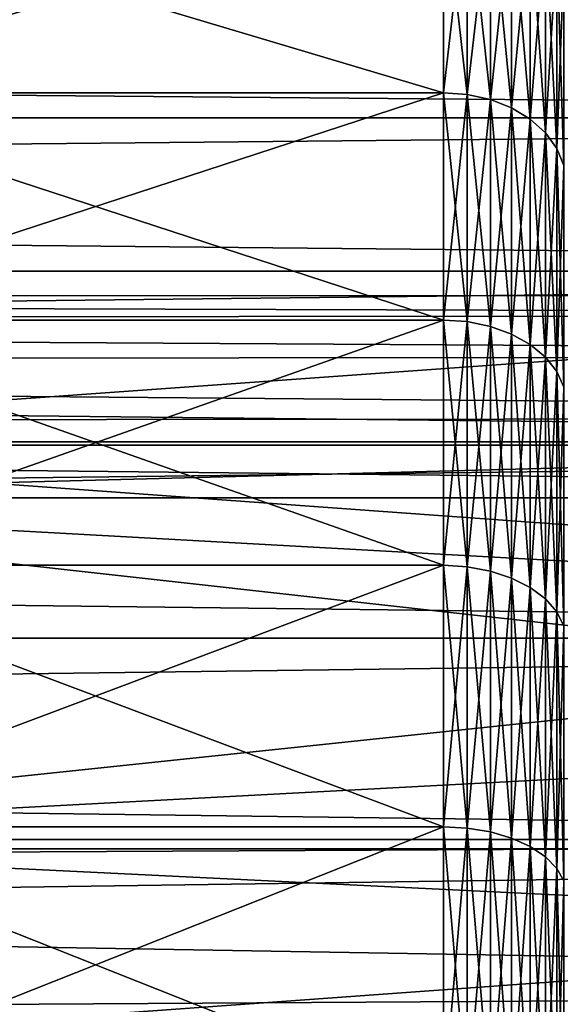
# Model space of a CAD drawing. Header units: metres. Extents: x -17 to 65, y -30 to 30.
# Tile 297 of 413: x 45.5 to 46.8, y 4.8 to 7.2. Entities that reach past the tile are written whole.
import ezdxf

# ---------------------------------------------------------------- set-up
doc = ezdxf.new("R2010")
doc.units = ezdxf.units.M
doc.layers.add('solid_508461', color=7, linetype='CONTINUOUS')

msp = doc.modelspace()

# ---------------------------------------------------------------- linework, layer by layer
at = {"layer": 'solid_508461'}
for points in [[(44, 7.640134, 29.010832), (44, 6.136563, 29.365671), (65, 7.640128, 29.010834)], [(44, 7.640134, -29.010832), (65, 7.640128, -29.010834), (65, 6.136523, -29.365679)], [(44, 6.136563, -29.365671), (44, 7.640134, -29.010832), (65, 6.136523, -29.365679)], [(44, 6.136563, 29.365671), (65, 6.136523, 29.365679), (65, 7.640128, 29.010834)], [(46.5, 7.496835, -5.835021), (44.799999, 7.496835, -5.835021), (44.799999, 6.989377, -6.434175)], [(46.5, 6.989377, -6.434175), (46.5, 7.496835, -5.835021), (44.799999, 6.989377, -6.434175)], [(46.5, 6.989377, 6.434175), (44.799999, 6.989377, 6.434175), (44.799999, 7.496835, 5.835021)], [(46.5, 7.496835, 5.835021), (46.5, 6.989377, 6.434175), (44.799999, 7.496835, 5.835021)], [(46.558529, 6.985136, 6.430271), (46.5, 6.989377, 6.434175), (46.5, 7.496835, 5.835021)], [(46.558529, 6.985136, 6.430271), (46.5, 7.496835, 5.835021), (46.558529, 7.492286, 5.83148)], [(46.558529, 7.492286, -5.83148), (46.5, 7.496835, -5.835021), (46.5, 6.989377, -6.434175)], [(46.558529, 7.492286, -5.83148), (46.5, 6.989377, -6.434175), (46.558529, 6.985136, -6.430271)], [(46.558529, 7.492286, -5.83148), (46.558529, 6.985136, -6.430271), (46.614861, 7.478796, -5.820981)], [(46.558529, 7.492286, 5.83148), (46.614861, 7.478796, 5.820981), (46.614861, 6.972559, 6.418693)], [(46.558529, 6.985136, 6.430271), (46.558529, 7.492286, 5.83148), (46.614861, 6.972559, 6.418693)], [(46.558529, 6.985136, -6.430271), (46.614861, 6.972559, -6.418693), (46.614861, 7.478796, -5.820981)], [(46.614861, 7.478796, -5.820981), (46.614861, 6.972559, -6.418693), (46.666767, 7.456885, -5.803926)], [(46.614861, 7.478796, 5.820981), (46.666767, 7.456885, 5.803926), (46.666767, 6.952131, 6.399888)], [(46.614861, 6.972559, 6.418693), (46.614861, 7.478796, 5.820981), (46.666767, 6.952131, 6.399888)], [(46.614861, 6.972559, -6.418693), (46.666767, 6.952131, -6.399888), (46.666767, 7.456885, -5.803926)], [(46.666767, 7.456885, -5.803926), (46.666767, 6.952131, -6.399888), (46.712257, 7.427396, -5.780974)], [(46.666767, 7.456885, 5.803926), (46.712257, 7.427396, 5.780974), (46.712257, 6.924639, 6.374579)], [(46.666767, 6.952131, 6.399888), (46.666767, 7.456885, 5.803926), (46.712257, 6.924639, 6.374579)], [(46.666767, 6.952131, -6.399888), (46.712257, 6.924639, -6.374579), (46.712257, 7.427396, -5.780974)], [(46.712257, 7.427396, -5.780974), (46.712257, 6.924639, -6.374579), (46.749573, 7.391465, -5.753008)], [(46.712257, 7.427396, 5.780974), (46.749573, 7.391465, 5.753008), (46.749573, 6.89114, 6.343741)], [(46.712257, 6.924639, 6.374579), (46.712257, 7.427396, 5.780974), (46.749573, 6.89114, 6.343741)], [(46.712257, 6.924639, -6.374579), (46.749573, 6.89114, -6.343741), (46.749573, 7.391465, -5.753008)], [(46.749573, 7.391465, -5.753008), (46.749573, 6.89114, -6.343741), (46.777275, 7.350475, -5.721105)], [(46.749573, 7.391465, 5.753008), (46.777275, 7.350475, 5.721105), (46.777275, 6.852924, 6.308561)], [(46.749573, 6.89114, 6.343741), (46.749573, 7.391465, 5.753008), (46.777275, 6.852924, 6.308561)], [(46.749573, 6.89114, -6.343741), (46.777275, 6.852924, -6.308561), (46.777275, 7.350475, -5.721105)], [(46.777275, 7.350475, -5.721105), (46.777275, 6.852924, -6.308561), (46.794304, 7.306005, -5.686492)], [(46.777275, 7.350475, 5.721105), (46.794304, 7.306005, 5.686492), (46.794304, 6.811465, 6.270395)], [(46.777275, 6.852924, 6.308561), (46.777275, 7.350475, 5.721105), (46.794304, 6.811465, 6.270395)], [(46.777275, 6.852924, -6.308561), (46.794304, 6.811465, -6.270395), (46.794304, 7.306005, -5.686492)], [(52, 6.928203, -4), (13.5, 6.928203, -4), (13.5, 7.250454, -3.380956)], [(52, 7.250447, -3.380962), (52, 6.928203, -4), (13.5, 7.250454, -3.380956)], [(52, 7.250447, 3.380962), (13.5, 7.250454, 3.380956), (13.5, 6.928203, 4)], [(52, 6.928203, 4), (52, 7.250447, 3.380962), (13.5, 6.928203, 4)], [(46.5, 6.989377, -6.434175), (44.799999, 6.989377, -6.434175), (44.799999, 6.434175, -6.989377)], [(46.5, 6.434175, -6.989377), (46.5, 6.989377, -6.434175), (44.799999, 6.434175, -6.989377)], [(46.5, 6.434175, 6.989377), (44.799999, 6.434175, 6.989377), (44.799999, 6.989377, 6.434175)], [(46.5, 6.989377, 6.434175), (46.5, 6.434175, 6.989377), (44.799999, 6.989377, 6.434175)], [(46.558529, 6.430271, 6.985136), (46.5, 6.434175, 6.989377), (46.5, 6.989377, 6.434175)], [(46.558529, 6.430271, 6.985136), (46.5, 6.989377, 6.434175), (46.558529, 6.985136, 6.430271)], [(46.558529, 6.985136, -6.430271), (46.5, 6.989377, -6.434175), (46.5, 6.434175, -6.989377)], [(46.558529, 6.985136, -6.430271), (46.5, 6.434175, -6.989377), (46.558529, 6.430271, -6.985136)], [(46.558529, 6.985136, -6.430271), (46.558529, 6.430271, -6.985136), (46.614861, 6.972559, -6.418693)], [(46.558529, 6.985136, 6.430271), (46.614861, 6.972559, 6.418693), (46.614861, 6.418693, 6.972559)], [(46.558529, 6.430271, 6.985136), (46.558529, 6.985136, 6.430271), (46.614861, 6.418693, 6.972559)], [(46.558529, 6.430271, -6.985136), (46.614861, 6.418693, -6.972559), (46.614861, 6.972559, -6.418693)], [(46.614861, 6.972559, -6.418693), (46.614861, 6.418693, -6.972559), (46.666767, 6.952131, -6.399888)], [(46.614861, 6.972559, 6.418693), (46.666767, 6.952131, 6.399888), (46.666767, 6.399888, 6.952131)], [(46.614861, 6.418693, 6.972559), (46.614861, 6.972559, 6.418693), (46.666767, 6.399888, 6.952131)], [(46.614861, 6.418693, -6.972559), (46.666767, 6.399888, -6.952131), (46.666767, 6.952131, -6.399888)], [(46.666767, 6.952131, -6.399888), (46.666767, 6.399888, -6.952131), (46.712257, 6.924639, -6.374579)], [(46.666767, 6.952131, 6.399888), (46.712257, 6.924639, 6.374579), (46.712257, 6.374579, 6.924639)], [(46.666767, 6.399888, 6.952131), (46.666767, 6.952131, 6.399888), (46.712257, 6.374579, 6.924639)], [(52, 6.553222, -4.58859), (13.5, 6.553222, -4.5886), (13.5, 6.928203, -4)], [(52, 6.928203, -4), (52, 6.553222, -4.58859), (13.5, 6.928203, -4)], [(52, 6.928203, 4), (13.5, 6.928203, 4), (13.5, 6.553222, 4.5886)], [(52, 6.553222, 4.58859), (52, 6.928203, 4), (13.5, 6.553222, 4.5886)], [(46.666767, 6.399888, -6.952131), (46.712257, 6.374579, -6.924639), (46.712257, 6.924639, -6.374579)], [(46.712257, 6.924639, -6.374579), (46.712257, 6.374579, -6.924639), (46.749573, 6.89114, -6.343741)], [(46.712257, 6.924639, 6.374579), (46.749573, 6.89114, 6.343741), (46.749573, 6.343741, 6.89114)], [(46.712257, 6.374579, 6.924639), (46.712257, 6.924639, 6.374579), (46.749573, 6.343741, 6.89114)], [(46.712257, 6.374579, -6.924639), (46.749573, 6.343741, -6.89114), (46.749573, 6.89114, -6.343741)], [(46.749573, 6.89114, -6.343741), (46.749573, 6.343741, -6.89114), (46.777275, 6.852924, -6.308561)], [(46.749573, 6.89114, 6.343741), (46.777275, 6.852924, 6.308561), (46.777275, 6.308561, 6.852924)], [(46.749573, 6.343741, 6.89114), (46.749573, 6.89114, 6.343741), (46.777275, 6.308561, 6.852924)], [(46.749573, 6.343741, -6.89114), (46.777275, 6.308561, -6.852924), (46.777275, 6.852924, -6.308561)], [(46.777275, 6.852924, -6.308561), (46.777275, 6.308561, -6.852924), (46.794304, 6.811465, -6.270395)], [(46.777275, 6.852924, 6.308561), (46.794304, 6.811465, 6.270395), (46.794304, 6.270395, 6.811465)], [(46.777275, 6.308561, 6.852924), (46.777275, 6.852924, 6.308561), (46.794304, 6.270395, 6.811465)], [(46.777275, 6.308561, -6.852924), (46.794304, 6.270395, -6.811465), (46.794304, 6.811465, -6.270395)], [(52, 6.128373, -5.142281), (13.5, 6.128336, -5.142323), (13.5, 6.553222, -4.5886)], [(52, 6.553222, -4.58859), (52, 6.128373, -5.142281), (13.5, 6.553222, -4.5886)], [(52, 6.553222, 4.58859), (13.5, 6.553222, 4.5886), (13.5, 6.128336, 5.142323)], [(52, 6.128373, 5.142281), (52, 6.553222, 4.58859), (13.5, 6.128336, 5.142323)], [(35, 6.493452, 0.291718), (51.500004, 6.493744, 0.285107), (51.500004, 6.443805, 0.852866)], [(35, 6.493452, -0.291718), (51.500004, 6.493744, -0.285107), (51.500004, 6.493744, 0.285107)], [(35, 6.493452, 0.291718), (35, 6.493452, -0.291718), (51.500004, 6.493744, 0.285107)], [(35, 6.493452, -0.291718), (51.500004, 6.443805, -0.852866), (51.500004, 6.493744, -0.285107)], [(35, 6.441185, 0.872426), (35, 6.493452, 0.291718), (51.500004, 6.443805, 0.852866)], [(35, 6.493452, -0.291718), (35, 6.441185, -0.872426), (51.500004, 6.443805, -0.852866)], [(35, 6.441185, 0.872426), (51.500004, 6.443805, 0.852866), (51.500004, 6.344266, 1.414315)], [(35, 6.441185, -0.872426), (51.500004, 6.344266, -1.414315), (51.500004, 6.443805, -0.852866)], [(35, 6.336998, 1.446532), (35, 6.441185, 0.872426), (51.500004, 6.344266, 1.414315)], [(35, 6.441185, -0.872426), (35, 6.336998, -1.446532), (51.500004, 6.344266, -1.414315)], [(46.5, 6.434175, -6.989377), (44.799999, 6.434175, -6.989377), (44.799999, 5.835021, -7.496835)], [(46.5, 5.835021, -7.496835), (46.5, 6.434175, -6.989377), (44.799999, 5.835021, -7.496835)], [(46.5, 5.835021, 7.496835), (44.799999, 5.835021, 7.496835), (44.799999, 6.434175, 6.989377)], [(46.5, 6.434175, 6.989377), (46.5, 5.835021, 7.496835), (44.799999, 6.434175, 6.989377)], [(46.558529, 5.83148, 7.492286), (46.5, 5.835021, 7.496835), (46.5, 6.434175, 6.989377)], [(46.558529, 5.83148, 7.492286), (46.5, 6.434175, 6.989377), (46.558529, 6.430271, 6.985136)], [(46.558529, 6.430271, -6.985136), (46.5, 6.434175, -6.989377), (46.5, 5.835021, -7.496835)], [(46.558529, 6.430271, -6.985136), (46.5, 5.835021, -7.496835), (46.558529, 5.83148, -7.492286)], [(46.558529, 6.430271, -6.985136), (46.558529, 5.83148, -7.492286), (46.614861, 6.418693, -6.972559)], [(46.558529, 6.430271, 6.985136), (46.614861, 6.418693, 6.972559), (46.614861, 5.820981, 7.478796)], [(46.558529, 5.83148, 7.492286), (46.558529, 6.430271, 6.985136), (46.614861, 5.820981, 7.478796)], [(46.558529, 5.83148, -7.492286), (46.614861, 5.820981, -7.478796), (46.614861, 6.418693, -6.972559)], [(46.614861, 6.418693, -6.972559), (46.614861, 5.820981, -7.478796), (46.666767, 6.399888, -6.952131)], [(46.614861, 6.418693, 6.972559), (46.666767, 6.399888, 6.952131), (46.666767, 5.803926, 7.456885)], [(46.614861, 5.820981, 7.478796), (46.614861, 6.418693, 6.972559), (46.666767, 5.803926, 7.456885)], [(46.614861, 5.820981, -7.478796), (46.666767, 5.803926, -7.456885), (46.666767, 6.399888, -6.952131)], [(46.666767, 6.399888, -6.952131), (46.666767, 5.803926, -7.456885), (46.712257, 6.374579, -6.924639)], [(46.666767, 6.399888, 6.952131), (46.712257, 6.374579, 6.924639), (46.712257, 5.780974, 7.427396)], [(46.666767, 5.803926, 7.456885), (46.666767, 6.399888, 6.952131), (46.712257, 5.780974, 7.427396)], [(46.666767, 5.803926, -7.456885), (46.712257, 5.780974, -7.427396), (46.712257, 6.374579, -6.924639)], [(46.712257, 6.374579, -6.924639), (46.712257, 5.780974, -7.427396), (46.749573, 6.343741, -6.89114)], [(46.712257, 6.374579, 6.924639), (46.749573, 6.343741, 6.89114), (46.749573, 5.753008, 7.391465)], [(46.712257, 5.780974, 7.427396), (46.712257, 6.374579, 6.924639), (46.749573, 5.753008, 7.391465)], [(35, 6.336998, 1.446532), (51.500004, 6.344266, 1.414315), (51.500004, 6.195977, 1.964655)], [(35, 6.336998, -1.446532), (51.500004, 6.195977, -1.964655), (51.500004, 6.344266, -1.414315)], [(35, 6.181903, 2.008491), (35, 6.336998, 1.446532), (51.500004, 6.195977, 1.964655)], [(35, 6.336998, -1.446532), (35, 6.181903, -2.008491), (51.500004, 6.195977, -1.964655)], [(46.712257, 5.780974, -7.427396), (46.749573, 5.753008, -7.391465), (46.749573, 6.343741, -6.89114)], [(46.749573, 6.343741, -6.89114), (46.749573, 5.753008, -7.391465), (46.777275, 6.308561, -6.852924)], [(46.749573, 6.343741, 6.89114), (46.777275, 6.308561, 6.852924), (46.777275, 5.721105, 7.350475)], [(46.749573, 5.753008, 7.391465), (46.749573, 6.343741, 6.89114), (46.777275, 5.721105, 7.350475)], [(46.749573, 5.753008, -7.391465), (46.777275, 5.721105, -7.350475), (46.777275, 6.308561, -6.852924)], [(46.777275, 6.308561, -6.852924), (46.777275, 5.721105, -7.350475), (46.794304, 6.270395, -6.811465)], [(46.777275, 6.308561, 6.852924), (46.794304, 6.270395, 6.811465), (46.794304, 5.686492, 7.306005)], [(46.777275, 5.721105, 7.350475), (46.777275, 6.308561, 6.852924), (46.794304, 5.686492, 7.306005)], [(46.777275, 5.721105, -7.350475), (46.794304, 5.686492, -7.306005), (46.794304, 6.270395, -6.811465)], [(35, 6.181903, 2.008491), (51.500004, 6.195977, 1.964655), (51.500004, 6, 2.5)], [(35, 6.181903, -2.008491), (44, 6, -2.5), (51.500004, 6.195977, -1.964655)], [(35, 6.181903, 2.008491), (51.500004, 6, 2.5), (44, 6, 2.5)], [(44, 6, -2.5), (51.500004, 6, -2.5), (51.500004, 6.195977, -1.964655)], [(44, 6.136563, 29.365671), (44, 4.616718, 29.642637), (65, 6.136523, 29.365679)], [(44, 6.136563, -29.365671), (65, 6.136523, -29.365679), (65, 4.616772, -29.642624)], [(44, 4.616718, -29.642637), (44, 6.136563, -29.365671), (65, 4.616772, -29.642624)], [(44, 4.616718, 29.642637), (65, 4.616772, 29.642624), (65, 6.136523, 29.365679)], [(52, 6.128373, -5.142281), (52, 5.656885, -5.656818), (13.5, 6.128336, -5.142323)], [(52, 6.128373, 5.142281), (13.5, 6.128336, 5.142323), (13.5, 5.656874, 5.656833)], [(52, 5.656885, 5.656818), (52, 6.128373, 5.142281), (13.5, 5.656874, 5.656833)], [(52, 5.656885, -5.656818), (13.5, 5.656874, -5.656833), (13.5, 6.128336, -5.142323)], [(51.695812, 5.573995, 3.710056), (44, 5.165063, 3.946152), (51.928207, 6, 3.464102)], [(44, 6, 3.464102), (51.928207, 6, 3.464102), (44, 5.165063, 3.946152)], [(44, 6, 3.464102), (44, 6, 2.5), (51.500004, 6, 2.5)], [(44, 6, 3.464102), (51.500004, 6, 2.5), (51.696056, 6, 2.972737)], [(51.695812, 6, -2.972193), (51.500004, 6, -2.5), (44, 6, -2.5)], [(51.695812, 6, -2.972193), (44, 6, -2.5), (51.928207, 6, -3.464102)], [(44, 6, -3.464102), (51.928207, 6, -3.464102), (44, 6, -2.5)], [(44, 6, -3.464102), (44, 5.165063, -3.946152), (51.500004, 5.165063, -3.946152)], [(44, 6, -3.464102), (51.500004, 5.165063, -3.946152), (51.696056, 5.574466, -3.709784)], [(44, 6, -3.464102), (51.696056, 5.574466, -3.709784), (51.928207, 6, -3.464102)], [(44, 6, 3.464102), (51.696056, 6, 2.972737), (51.928207, 6, 3.464102)], [(46.5, 5.835021, -7.496835), (44.799999, 5.835021, -7.496835), (44.799999, 5.196008, -7.953082)], [(46.5, 5.196008, -7.953082), (46.5, 5.835021, -7.496835), (44.799999, 5.196008, -7.953082)], [(46.5, 5.196008, 7.953082), (44.799999, 5.196008, 7.953082), (44.799999, 5.835021, 7.496835)], [(46.5, 5.835021, 7.496835), (46.5, 5.196008, 7.953082), (44.799999, 5.835021, 7.496835)], [(46.558529, 5.192855, 7.948256), (46.5, 5.196008, 7.953082), (46.5, 5.835021, 7.496835)], [(46.558529, 5.192855, 7.948256), (46.5, 5.835021, 7.496835), (46.558529, 5.83148, 7.492286)], [(46.558529, 5.83148, -7.492286), (46.5, 5.835021, -7.496835), (46.5, 5.196008, -7.953082)], [(46.558529, 5.83148, -7.492286), (46.5, 5.196008, -7.953082), (46.558529, 5.192855, -7.948256)], [(46.558529, 5.83148, -7.492286), (46.558529, 5.192855, -7.948256), (46.614861, 5.820981, -7.478796)], [(46.558529, 5.83148, 7.492286), (46.614861, 5.820981, 7.478796), (46.614861, 5.183505, 7.933945)], [(46.558529, 5.192855, 7.948256), (46.558529, 5.83148, 7.492286), (46.614861, 5.183505, 7.933945)], [(46.558529, 5.192855, -7.948256), (46.614861, 5.183505, -7.933945), (46.614861, 5.820981, -7.478796)], [(46.614861, 5.820981, -7.478796), (46.614861, 5.183505, -7.933945), (46.666767, 5.803926, -7.456885)], [(46.614861, 5.820981, 7.478796), (46.666767, 5.803926, 7.456885), (46.666767, 5.168318, 7.9107)], [(46.614861, 5.183505, 7.933945), (46.614861, 5.820981, 7.478796), (46.666767, 5.168318, 7.9107)], [(46.614861, 5.183505, -7.933945), (46.666767, 5.168318, -7.9107), (46.666767, 5.803926, -7.456885)], [(46.666767, 5.803926, -7.456885), (46.666767, 5.168318, -7.9107), (46.712257, 5.780974, -7.427396)], [(46.666767, 5.803926, 7.456885), (46.712257, 5.780974, 7.427396), (46.712257, 5.14788, 7.879417)], [(46.666767, 5.168318, 7.9107), (46.666767, 5.803926, 7.456885), (46.712257, 5.14788, 7.879417)], [(46.666767, 5.168318, -7.9107), (46.712257, 5.14788, -7.879417), (46.712257, 5.780974, -7.427396)], [(46.712257, 5.780974, -7.427396), (46.712257, 5.14788, -7.879417), (46.749573, 5.753008, -7.391465)], [(46.712257, 5.780974, 7.427396), (46.749573, 5.753008, 7.391465), (46.749573, 5.122976, 7.841299)], [(46.712257, 5.14788, 7.879417), (46.712257, 5.780974, 7.427396), (46.749573, 5.122976, 7.841299)], [(46.712257, 5.14788, -7.879417), (46.749573, 5.122976, -7.841299), (46.749573, 5.753008, -7.391465)], [(46.749573, 5.753008, -7.391465), (46.749573, 5.122976, -7.841299), (46.777275, 5.721105, -7.350475)], [(46.749573, 5.753008, 7.391465), (46.777275, 5.721105, 7.350475), (46.777275, 5.094567, 7.797815)], [(46.749573, 5.122976, 7.841299), (46.749573, 5.753008, 7.391465), (46.777275, 5.094567, 7.797815)], [(46.749573, 5.122976, -7.841299), (46.777275, 5.094567, -7.797815), (46.777275, 5.721105, -7.350475)], [(46.777275, 5.721105, -7.350475), (46.777275, 5.094567, -7.797815), (46.794304, 5.686492, -7.306005)], [(46.777275, 5.721105, 7.350475), (46.794304, 5.686492, 7.306005), (46.794304, 5.063745, 7.750638)], [(46.777275, 5.094567, 7.797815), (46.777275, 5.721105, 7.350475), (46.794304, 5.063745, 7.750638)], [(46.777275, 5.094567, -7.797815), (46.794304, 5.063745, -7.750638), (46.794304, 5.686492, -7.306005)], [(52, 5.656885, -5.656818), (52, 5.142322, -6.128341), (13.5, 5.656874, -5.656833)], [(52, 5.656885, 5.656818), (13.5, 5.656874, 5.656833), (13.5, 5.142282, 6.128369)], [(52, 5.142322, 6.128341), (52, 5.656885, 5.656818), (13.5, 5.142282, 6.128369)], [(52, 5.142322, -6.128341), (13.5, 5.142282, -6.128369), (13.5, 5.656874, -5.656833)], [(51.695812, 5.573995, 3.710056), (51.500004, 5.165063, 3.946152), (44, 5.165063, 3.946152)], [(46.5, 5.196008, -7.953082), (44.799999, 5.196008, -7.953082), (44.799999, 4.5215, -8.355)], [(46.5, 4.5215, -8.355), (46.5, 5.196008, -7.953082), (44.799999, 4.5215, -8.355)], [(46.5, 4.5215, 8.355), (44.799999, 4.5215, 8.355), (44.799999, 5.196008, 7.953082)], [(46.5, 5.196008, 7.953082), (46.5, 4.5215, 8.355), (44.799999, 5.196008, 7.953082)], [(46.558529, 4.518757, 8.349931), (46.5, 4.5215, 8.355), (46.5, 5.196008, 7.953082)], [(46.558529, 4.518757, 8.349931), (46.5, 5.196008, 7.953082), (46.558529, 5.192855, 7.948256)], [(46.558529, 5.192855, -7.948256), (46.5, 5.196008, -7.953082), (46.5, 4.5215, -8.355)], [(46.558529, 5.192855, -7.948256), (46.5, 4.5215, -8.355), (46.558529, 4.518757, -8.349931)], [(46.558529, 5.192855, -7.948256), (46.558529, 4.518757, -8.349931), (46.614861, 5.183505, -7.933945)], [(46.558529, 5.192855, 7.948256), (46.614861, 5.183505, 7.933945), (46.614861, 4.510621, 8.334897)], [(46.558529, 4.518757, 8.349931), (46.558529, 5.192855, 7.948256), (46.614861, 4.510621, 8.334897)], [(46.558529, 4.518757, -8.349931), (46.614861, 4.510621, -8.334897), (46.614861, 5.183505, -7.933945)], [(46.614861, 5.183505, -7.933945), (46.614861, 4.510621, -8.334897), (46.666767, 5.168318, -7.9107)], [(46.614861, 5.183505, 7.933945), (46.666767, 5.168318, 7.9107), (46.666767, 4.497406, 8.310477)], [(46.614861, 4.510621, 8.334897), (46.614861, 5.183505, 7.933945), (46.666767, 4.497406, 8.310477)], [(35, 5.081998, 4.052567), (44, 5.165063, 3.946152), (51.500004, 4.799431, 4.383544)], [(35, 5.081998, -4.052567), (51.500004, 5.165063, -3.946152), (44, 5.165063, -3.946152)], [(35, 5.081998, -4.052567), (51.500004, 4.799431, -4.383544), (51.500004, 5.165063, -3.946152)], [(44, 5.165063, 3.946152), (51.500004, 5.165063, 3.946152), (51.500004, 4.799431, 4.383544)], [(46.614861, 4.510621, -8.334897), (46.666767, 4.497406, -8.310477), (46.666767, 5.168318, -7.9107)], [(46.666767, 5.168318, -7.9107), (46.666767, 4.497406, -8.310477), (46.712257, 5.14788, -7.879417)], [(46.666767, 5.168318, 7.9107), (46.712257, 5.14788, 7.879417), (46.712257, 4.47962, 8.277613)], [(46.666767, 4.497406, 8.310477), (46.666767, 5.168318, 7.9107), (46.712257, 4.47962, 8.277613)], [(46.666767, 4.497406, -8.310477), (46.712257, 4.47962, -8.277613), (46.712257, 5.14788, -7.879417)], [(46.712257, 5.14788, -7.879417), (46.712257, 4.47962, -8.277613), (46.749573, 5.122976, -7.841299)], [(46.712257, 5.14788, 7.879417), (46.749573, 5.122976, 7.841299), (46.749573, 4.45795, 8.237569)], [(46.712257, 4.47962, 8.277613), (46.712257, 5.14788, 7.879417), (46.749573, 4.45795, 8.237569)], [(52, 5.142322, -6.128341), (52, 4.588636, -6.553198), (13.5, 5.142282, -6.128369)], [(52, 5.142322, 6.128341), (13.5, 5.142282, 6.128369), (13.5, 4.588628, 6.553205)], [(52, 4.588636, 6.553198), (52, 5.142322, 6.128341), (13.5, 4.588628, 6.553205)], [(52, 4.588636, -6.553198), (13.5, 4.588628, -6.553205), (13.5, 5.142282, -6.128369)], [(46.712257, 4.47962, -8.277613), (46.749573, 4.45795, -8.237569), (46.749573, 5.122976, -7.841299)], [(46.749573, 5.122976, -7.841299), (46.749573, 4.45795, -8.237569), (46.777275, 5.094567, -7.797815)], [(46.749573, 5.122976, 7.841299), (46.777275, 5.094567, 7.797815), (46.777275, 4.433228, 8.191887)], [(46.749573, 4.45795, 8.237569), (46.749573, 5.122976, 7.841299), (46.777275, 4.433228, 8.191887)], [(35, 4.698118, 4.491951), (35, 5.081998, 4.052567), (51.500004, 4.799431, 4.383544)], [(35, 5.081998, -4.052567), (35, 4.698118, -4.491951), (51.500004, 4.799431, -4.383544)], [(46.749573, 4.45795, -8.237569), (46.777275, 4.433228, -8.191887), (46.777275, 5.094567, -7.797815)], [(46.777275, 5.094567, -7.797815), (46.777275, 4.433228, -8.191887), (46.794304, 5.063745, -7.750638)], [(46.777275, 5.094567, 7.797815), (46.794304, 5.063745, 7.750638), (46.794304, 4.406407, 8.142326)], [(46.777275, 4.433228, 8.191887), (46.777275, 5.094567, 7.797815), (46.794304, 4.406407, 8.142326)], [(46.777275, 4.433228, -8.191887), (46.794304, 4.406407, -8.142326), (46.794304, 5.063745, -7.750638)], [(35, 4.698118, 4.491951), (51.500004, 4.799431, 4.383544), (51.500004, 4.396969, 4.787135)], [(35, 4.698118, -4.491951), (51.500004, 4.39697, -4.787135), (51.500004, 4.799431, -4.383544)]]:
    msp.add_3dface(points, dxfattribs=at)

doc.saveas('drawing.dxf')
